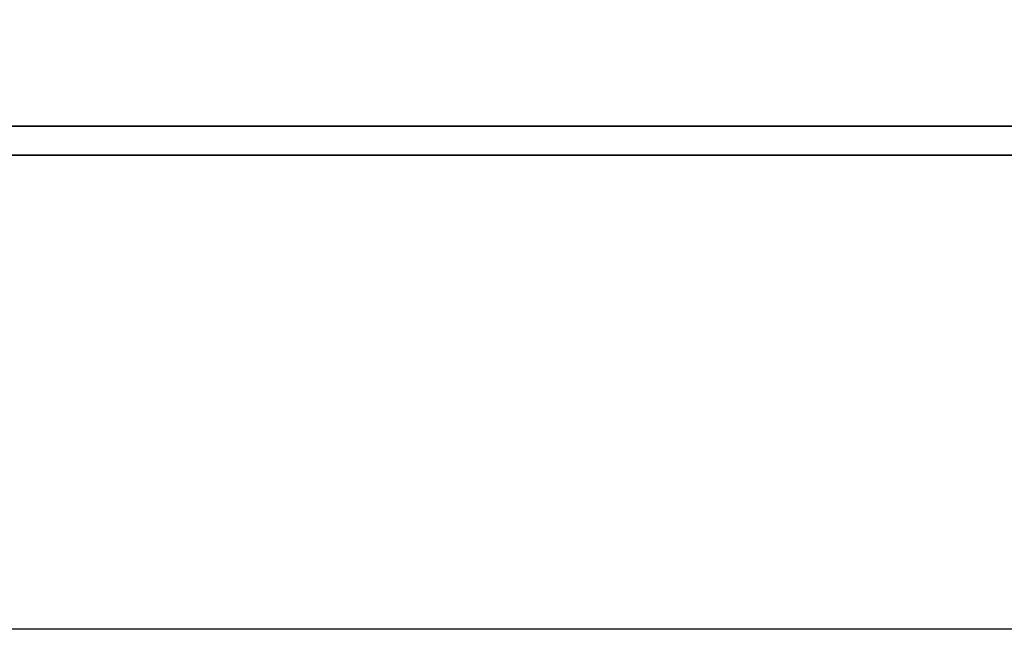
# Model space of a CAD drawing. Header units: millimetres. Extents: x -212 to 3135, y -1694 to 860.
# Tile 453 of 565: x 1095.22 to 1102.07, y -898.59 to -894.35. Entities that reach past the tile are written whole.
import ezdxf

# ---------------------------------------------------------------- set-up
doc = ezdxf.new("R2010")
doc.units = ezdxf.units.MM
doc.layers.add('2', color=7, linetype='CONTINUOUS', true_color=0xffffff)
doc.layers.add('DIM', color=4, linetype='CONTINUOUS')
doc.layers.add('layer 1', color=7, linetype='CONTINUOUS')

# ---------------------------------------------------------------- blocks, each defined once
blk = doc.blocks.new('TBI MOTION logo(完整正式版)')
at = {"layer": 'layer 1', "color": 22, "lineweight": 35}
blk.add_open_spline([(75.90875, -9.47875), (75.90875, -9.47875), (75.90875, -12.28625), (75.90875, -12.28625), (75.90875, -12.28625), (75.90875, -12.28625), (75.90875, -12.47875), (75.90875, -12.47875), (75.90875, -12.47875), (75.90875, -12.47875), (75.71625, -12.47875), (75.71625, -12.47875), (75.71625, -12.47875), (75.71625, -12.47875), (-88.32875, -12.47875), (-88.32875, -12.47875), (-88.32875, -12.47875), (-88.32875, -12.47875), (-88.32875, -13.29375), (-88.32875, -13.29375), (-88.32875, -13.29375), (-88.32875, -13.29375), (82.89125, -13.29375), (82.89125, -13.29375), (82.89125, -13.29375), (82.89125, -13.29375), (75.90875, -9.47875), (75.90875, -9.47875)], degree=3, knots=[0, 0, 0, 0, 0.14285714, 0.14285714, 0.14285714, 0.14285715, 0.28571429, 0.28571429, 0.28571429, 0.2857143, 0.42857143, 0.42857143, 0.42857143, 0.42857144, 0.57142857, 0.57142857, 0.57142857, 0.57142858, 0.71428571, 0.71428571, 0.71428571, 0.71428572, 0.85714286, 0.85714286, 0.85714286, 0.85714287, 1, 1, 1, 1], dxfattribs=at)

msp = doc.modelspace()

# ---------------------------------------------------------------- linework, layer by layer
at = {"layer": '2', "linetype": 'Continuous'}
for p, q in [((1099.5192, -898.591), (1004.4251, -898.591)), ((1304.4251, -898.591), (1099.5192, -898.591))]:
    msp.add_line(p, q, dxfattribs=at)

# ---------------------------------------------------------------- block references
at = {"layer": 'DIM', "color": 7, "xscale": 0.246592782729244, "yscale": 0.246592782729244, "zscale": 0.246592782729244}
msp.add_blockref('TBI MOTION logo(完整正式版)', (1093.9633, -892.0172), dxfattribs=at)

doc.saveas('drawing.dxf')
